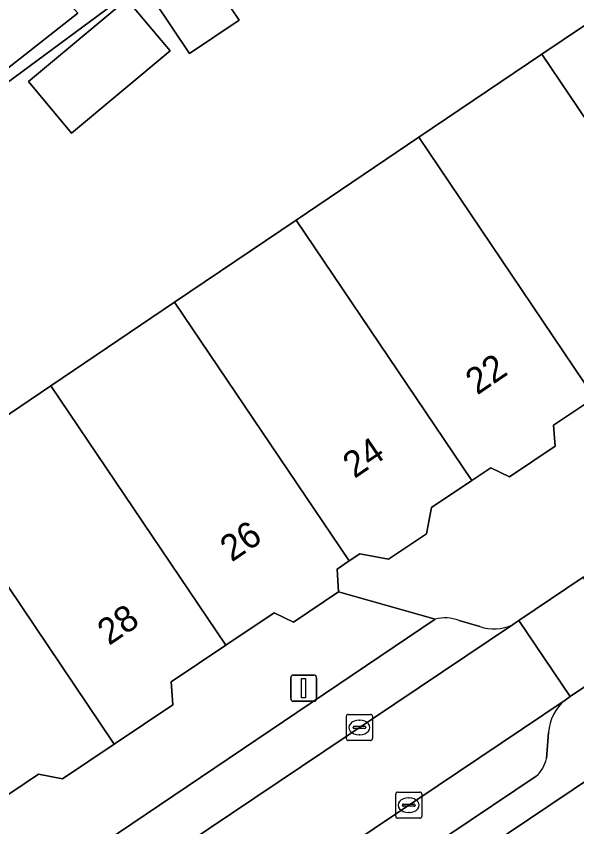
# Model space of a CAD drawing. Extents: x 159960 to 160866, y 382700 to 383354.
# Drawn here: x 160506.14 to 160527.58, y 382938.64 to 382969.69 of the extents above; entities that cross this region are included whole.
import ezdxf

# ---------------------------------------------------------------- set-up
doc = ezdxf.new("R2010")
doc.units = 0
for name, color, linetype in [('IMGEO_Erf', 7, 'Continuous'), ('IMGEO_Groenvoorziening', 7, 'Continuous'), ('IMGEO_Kolk', 7, 'Continuous'), ('IMGEO_Lichtmast', 7, 'Continuous'), ('IMGEO_Pand', 7, 'Continuous'), ('IMGEO_Pand_nummerreeks', 7, 'Continuous'), ('IMGEO_Parkeervlak_open', 7, 'Continuous'), ('IMGEO_Rijbaan_lokaal_open', 7, 'Continuous'), ('IMGEO_Voetpad_open', 7, 'Continuous')]:
    doc.layers.add(name, color=color, linetype=linetype)

msp = doc.modelspace()

# ---------------------------------------------------------------- linework, layer by layer
at = {"layer": 'IMGEO_Erf'}
for points in [[(160518.076, 382976.241), (160499.576, 382962.557)], [(160502.775, 382952.364), (160507.464, 382955.534), (160512.198, 382958.735), (160516.845, 382961.877), (160521.541, 382965.052), (160526.252, 382968.237), (160531.102, 382971.516)]]:
    msp.add_lwpolyline(points, dxfattribs=at)
for points in [[(160511.408, 382970.271), (160513.2, 382971.718), (160514.665, 382969.538), (160512.76, 382968.259)], [(160506.602, 382967.187), (160510.373, 382970.341), (160512.028, 382968.362), (160508.257, 382965.208)]]:
    msp.add_lwpolyline(points, close=True, dxfattribs=at)
at = {"layer": 'IMGEO_Groenvoorziening'}
msp.add_lwpolyline([(160543.966, 382935.075), (160550.712, 382939.643), (160547.503, 382944.374), (160546.683, 382943.866), (160544.984, 382946.283), (160545.775, 382946.922), (160543.226, 382950.68), (160500, 382921.626), (160496.721, 382919.422), (160500, 382914.514), (160503.626, 382909.085), (160504.654, 382907.546), (160527.954, 382923.207)], dxfattribs=at)
at = {"layer": 'IMGEO_Kolk'}
for p, q in [((160518.767, 382942.021), (160518.767, 382942.873)), ((160518.842, 382942.947), (160519.694, 382942.947)), ((160519.768, 382942.873), (160519.768, 382942.021)), ((160519.026, 382942.441), (160519.026, 382942.453)), ((160519.069, 382942.49), (160519.467, 382942.49)), ((160519.255, 382942.727), (160519.28, 382942.727)), ((160519.51, 382942.453), (160519.51, 382942.441)), ((160519.464, 382942.404), (160519.066, 382942.404)), ((160519.278, 382942.167), (160519.253, 382942.167)), ((160519.694, 382941.947), (160518.842, 382941.947)), ((160520.729, 382939.97), (160521.581, 382939.97)), ((160520.654, 382939.044), (160520.654, 382939.896)), ((160521.142, 382939.75), (160521.167, 382939.75)), ((160521.655, 382939.896), (160521.655, 382939.044)), ((160520.913, 382939.464), (160520.913, 382939.476)), ((160521.351, 382939.427), (160520.953, 382939.427)), ((160520.956, 382939.513), (160521.354, 382939.513)), ((160521.397, 382939.476), (160521.397, 382939.464)), ((160521.165, 382939.19), (160521.14, 382939.19)), ((160521.581, 382938.97), (160520.729, 382938.97))]:
    msp.add_line(p, q, dxfattribs=at)
for points in [[(160518.767, 382942.021), (160518.767, 382942.873)], [(160518.842, 382942.947), (160519.694, 382942.947)], [(160519.768, 382942.873), (160519.768, 382942.021)], [(160519.694, 382941.947), (160518.842, 382941.947)], [(160520.729, 382939.97), (160521.581, 382939.97)], [(160520.654, 382939.044), (160520.654, 382939.896)], [(160521.655, 382939.896), (160521.655, 382939.044)], [(160521.581, 382938.97), (160520.729, 382938.97)]]:
    msp.add_lwpolyline(points, dxfattribs=at)
for centre, radius, start, end in [((160518.844, 382942.871), 0.0765, 91.552, 178.448), ((160518.844, 382942.871), 0.0765, 91.552, 178.448), ((160519.692, 382942.871), 0.0765, 1.552, 88.448), ((160519.692, 382942.871), 0.0765, 1.552, 88.448), ((160519.066, 382942.45), 0.0403, 85.8775, 175.7526), ((160519.063, 382942.44), 0.0366, 178.938, 274.7102), ((160519.467, 382942.447), 0.043, 264.8664, 352.4533), ((160519.471, 382942.452), 0.0386, 1.7309, 96.639), ((160518.844, 382942.023), 0.0765, 181.552, 268.448), ((160518.844, 382942.023), 0.0765, 181.552, 268.448), ((160519.692, 382942.023), 0.0765, 271.552, 358.448), ((160519.692, 382942.023), 0.0765, 271.552, 358.448), ((160520.731, 382939.894), 0.0765, 91.552, 178.448), ((160520.731, 382939.894), 0.0765, 91.552, 178.448), ((160521.579, 382939.894), 0.0765, 1.552, 88.448), ((160521.579, 382939.894), 0.0765, 1.552, 88.448), ((160520.953, 382939.473), 0.0403, 85.8775, 175.7526), ((160520.95, 382939.463), 0.0366, 178.938, 274.7102), ((160521.354, 382939.47), 0.043, 264.8664, 352.4533), ((160521.358, 382939.475), 0.0386, 1.7309, 96.639), ((160520.731, 382939.046), 0.0765, 181.552, 268.448), ((160520.731, 382939.046), 0.0765, 181.552, 268.448), ((160521.579, 382939.046), 0.0765, 271.552, 358.448), ((160521.579, 382939.046), 0.0765, 271.552, 358.448)]:
    msp.add_arc(centre, radius, start, end, dxfattribs=at)
for centre, major_axis, ratio, start_param, end_param in [((160519.254, 382942.447), (-0.387, 0.002), 0.722429, 4.712389, 7.853982), ((160519.279, 382942.447), (-0.39, 0.002), 0.717154, 1.570796, 4.712389), ((160521.141, 382939.47), (-0.387, 0.002), 0.722429, 4.712389, 7.853982), ((160521.166, 382939.47), (-0.39, 0.002), 0.717154, 1.570796, 4.712389)]:
    msp.add_ellipse(centre, major_axis=major_axis, ratio=ratio, start_param=start_param, end_param=end_param, dxfattribs=at)
at = {"layer": 'IMGEO_Lichtmast'}
for p, q in [((160516.637, 382943.552), (160516.637, 382944.352)), ((160516.637, 382944.352), (160516.637, 382943.552)), ((160516.737, 382944.452), (160517.527, 382944.452)), ((160517.527, 382944.452), (160516.737, 382944.452)), ((160517.627, 382944.352), (160517.627, 382943.552)), ((160517.627, 382943.552), (160517.627, 382944.352)), ((160517.527, 382943.452), (160516.737, 382943.452)), ((160516.737, 382943.452), (160517.527, 382943.452))]:
    msp.add_line(p, q, dxfattribs=at)
msp.add_lwpolyline([(160517.057, 382944.327), (160517.207, 382944.327), (160517.207, 382943.577), (160517.057, 382943.577), (160517.057, 382944.327)], dxfattribs=at)
for centre, start, end in [((160516.737, 382944.352), 90, 180), ((160516.737, 382944.352), 90, 180), ((160517.527, 382944.352), 0, 90), ((160517.527, 382944.352), 360, 90), ((160516.737, 382943.552), 180, 270), ((160516.737, 382943.552), 180, 270), ((160517.527, 382943.552), 270, 0), ((160517.527, 382943.552), 270, 0)]:
    msp.add_arc(centre, 0.1, start, end, dxfattribs=at)
at = {"layer": 'IMGEO_Pand'}
for points in [[(160505.796, 382972.82), (160502.532, 382970.266), (160504.459, 382967.804), (160505.019, 382967.088), (160508.489, 382969.804)], [(160511.408, 382970.271), (160512.76, 382968.259), (160514.665, 382969.538), (160513.2, 382971.718)], [(160526.252, 382968.237), (160532.921, 382958.341), (160533.536, 382958.755), (160534.353, 382958.354), (160535.941, 382959.422), (160535.878, 382960.35), (160537.452, 382961.408), (160537.926, 382960.704), (160538.244, 382960.918), (160531.102, 382971.516)], [(160512.028, 382968.362), (160510.373, 382970.341), (160506.602, 382967.187), (160508.257, 382965.208)], [(160526.252, 382968.237), (160521.541, 382965.052), (160528.264, 382955.075), (160528.916, 382955.514), (160529.83, 382955.335), (160531.388, 382956.382), (160531.327, 382957.27), (160532.921, 382958.341)], [(160516.845, 382961.877), (160523.564, 382951.907), (160524.289, 382952.394), (160525.006, 382952.043), (160526.753, 382953.218), (160526.698, 382954.023), (160528.264, 382955.075), (160521.541, 382965.052)], [(160516.845, 382961.877), (160512.198, 382958.735), (160518.875, 382948.825), (160519.289, 382949.103), (160520.382, 382948.889), (160521.832, 382949.864), (160522.03, 382950.876), (160523.564, 382951.907)], [(160518.875, 382948.825), (160512.198, 382958.735), (160507.464, 382955.534), (160514.157, 382945.601), (160516.004, 382946.843), (160516.743, 382946.482), (160518.472, 382947.644), (160518.413, 382948.514)], [(160502.775, 382952.364), (160509.886, 382941.81), (160512.129, 382943.318), (160512.069, 382944.198), (160514.157, 382945.601), (160507.464, 382955.534)], [(160502.775, 382952.364), (160500, 382950.488), (160498.001, 382949.149), (160500, 382946.182), (160504.741, 382939.146), (160506.994, 382940.661), (160507.91, 382940.481), (160509.886, 382941.81)]]:
    msp.add_lwpolyline(points, close=True, dxfattribs=at)
at = {"layer": 'IMGEO_Parkeervlak_open'}
for points in [[(160522.16, 382946.598), (160500, 382931.627), (160499.6, 382931.357)], [(160523.868, 382946.309), (160523.081, 382946.539)], [(160498.302, 382928.357), (160500, 382929.498), (160525.122, 382946.379)], [(160527.135, 382943.495), (160500.312, 382925.449)], [(160526.422, 382941.255), (160526.506, 382942.252)], [(160503.501, 382925.457), (160503.633, 382925.535), (160526.028, 382940.576)]]:
    msp.add_lwpolyline(points, dxfattribs=at)
for centre, radius, start, end in [((160522.529, 382945.142), 1.502, 68.4427, 104.2265), ((160524.407, 382947.922), 1.7, 251.5227, 294.8673), ((160528.233, 382942.159), 1.729, 129.4092, 176.9089), ((160525.201, 382941.51), 1.247, 311.5298, 348.22)]:
    msp.add_arc(centre, radius, start, end, dxfattribs=at)
at = {"layer": 'IMGEO_Rijbaan_lokaal_open'}
for points in [[(160529.769, 382945.267), (160527.829, 382948.198), (160525.372, 382946.547), (160527.336, 382943.63)], [(160527.135, 382943.495), (160527.336, 382943.63), (160525.372, 382946.547), (160525.122, 382946.379), (160500, 382929.498), (160498.302, 382928.357), (160500, 382925.88), (160500.301, 382925.441), (160500.312, 382925.449)]]:
    msp.add_lwpolyline(points, close=True, dxfattribs=at)
at = {"layer": 'IMGEO_Voetpad_open'}
for points in [[(160499.576, 382962.557), (160518.076, 382976.241)], [(160508.489, 382969.804), (160505.019, 382967.088)], [(160410.07, 382861.949), (160415.268, 382865.398), (160416.783, 382866.403), (160416.621, 382866.647), (160416.118, 382867.403), (160433.527, 382879.124), (160435.03, 382880.147), (160459.475, 382896.568), (160460.477, 382895.074), (160462.489, 382896.421), (160465.846, 382898.668), (160467.857, 382900.011), (160495.193, 382918.403), (160496.721, 382919.422), (160500, 382921.626), (160543.226, 382950.68), (160544.698, 382951.695), (160563.415, 382964.323)], [(160528.264, 382955.075), (160526.698, 382954.023), (160526.753, 382953.218), (160525.006, 382952.043), (160524.289, 382952.394), (160523.564, 382951.907), (160522.03, 382950.876), (160521.832, 382949.864), (160520.382, 382948.889), (160519.289, 382949.103), (160518.875, 382948.825), (160518.413, 382948.514), (160518.472, 382947.644), (160522.16, 382946.598)], [(160525.122, 382946.379), (160525.372, 382946.547), (160527.829, 382948.198), (160528.138, 382948.406)], [(160500, 382931.627), (160522.16, 382946.598), (160518.472, 382947.644), (160516.743, 382946.482), (160516.004, 382946.843), (160514.157, 382945.601), (160512.069, 382944.198), (160512.129, 382943.318), (160509.886, 382941.81), (160507.91, 382940.481), (160506.994, 382940.661), (160504.741, 382939.146)], [(160523.081, 382946.539), (160523.868, 382946.309)], [(160529.769, 382945.267), (160527.336, 382943.63), (160527.135, 382943.495)], [(160526.506, 382942.252), (160526.422, 382941.255)], [(160526.028, 382940.576), (160503.633, 382925.535), (160503.501, 382925.457)]]:
    msp.add_lwpolyline(points, dxfattribs=at)
for centre, radius, start, end in [((160522.529, 382945.142), 1.502, 68.4427, 104.2265), ((160524.407, 382947.922), 1.7, 251.5227, 294.8673), ((160528.233, 382942.159), 1.729, 129.4092, 176.9089), ((160525.201, 382941.51), 1.247, 311.5298, 348.22)]:
    msp.add_arc(centre, radius, start, end, dxfattribs=at)

# ---------------------------------------------------------------- texts
at = {"layer": 'IMGEO_Pand_nummerreeks'}
for s, p in [('22', (160523.772, 382955.158)), ('24', (160519.078, 382951.961)), ('26', (160514.381, 382948.762)), ('28', (160509.687, 382945.564))]:
    msp.add_text(s, height=1, rotation=34.2619, dxfattribs=at).set_placement(p)

doc.saveas('drawing.dxf')
